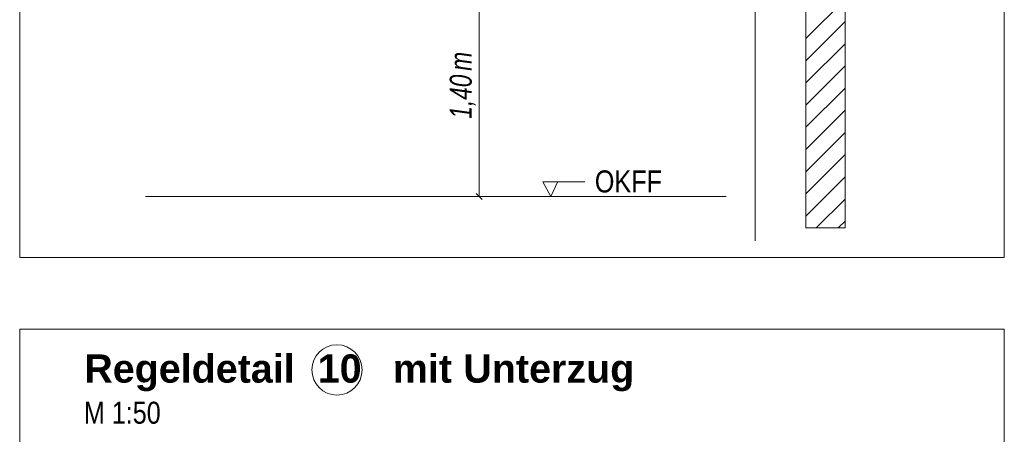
# Model space of a CAD drawing. Extents: x -620 to 300, y 62 to 1112.
# Tile 268 of 287: x 185 to 247, y 829 to 856. Entities that reach past the tile are written whole.
import ezdxf
from ezdxf.lldxf.tags import DXFTag

# ---------------------------------------------------------------- set-up
doc = ezdxf.new("R2010")
doc.units = 0
doc.layers.get('0').update_dxf_attribs({"lineweight": 13})
for name, color, linetype, lineweight, true_color in [('E_Aussparung Bemaßung-A06G9S0H8I', 5, 'Continuous', 9, 0x0000ff), ('E_Detail_Beschriftung', 7, 'Continuous', 13, 0x009900), ('E_Detail_Wandschraffur', 7, 'Continuous', 5, 0xc0c0c0), ('E_Leerrohr Beschriftung', 1, 'Continuous', 9, 0xff0000)]:
    doc.layers.add(name, color=color, linetype=linetype, lineweight=lineweight, true_color=true_color)
doc.layers.add('E_Detail_Linie_Text_Bem', color=7, linetype='Continuous', lineweight=13)
doc.styles.get("Standard").update_dxf_attribs({"font": 'ARIALN.TTF'})
tags = doc.linetypes.add('fein_strichliert', pattern=[4, 1, -2, 1]).pattern_tags.tags
tags[8:9] = [DXFTag(74, 4), DXFTag(75, 0), DXFTag(340, '0'), DXFTag(46, 0.0), DXFTag(50, 0.0), DXFTag(44, 0.0), DXFTag(45, 0.0)]
tags[6:7] = [DXFTag(74, 4), DXFTag(75, 0), DXFTag(340, '0'), DXFTag(46, 0.0), DXFTag(50, 0.0), DXFTag(44, 0.0), DXFTag(45, 0.0)]
tags[4:5] = [DXFTag(74, 4), DXFTag(75, 0), DXFTag(340, '0'), DXFTag(46, 0.0), DXFTag(50, 0.0), DXFTag(44, 0.0), DXFTag(45, 0.0)]
tags = doc.linetypes.add('fein_strichliert-A06G9S0L8I', pattern=[4, 1, -2, 1]).pattern_tags.tags
tags[8:9] = [DXFTag(74, 4), DXFTag(75, 0), DXFTag(340, '0'), DXFTag(46, 0.0), DXFTag(50, 0.0), DXFTag(44, 0.0), DXFTag(45, 0.0)]
tags[6:7] = [DXFTag(74, 4), DXFTag(75, 0), DXFTag(340, '0'), DXFTag(46, 0.0), DXFTag(50, 0.0), DXFTag(44, 0.0), DXFTag(45, 0.0)]
tags[4:5] = [DXFTag(74, 4), DXFTag(75, 0), DXFTag(340, '0'), DXFTag(46, 0.0), DXFTag(50, 0.0), DXFTag(44, 0.0), DXFTag(45, 0.0)]

# ---------------------------------------------------------------- blocks, each defined once
blk = doc.blocks.new('Referenz-A06G9S0M8I')
at = {"layer": 'E_Aussparung Bemaßung-A06G9S0H8I', "linetype": 'Continuous', "ltscale": 0.13}
for p, q in [((213.961, 858.299), (213.961, 844.299)), ((214.261, 844.299), (213.461, 844.299)), ((214.152, 844.108), (213.77, 844.49))]:
    blk.add_line(p, q, dxfattribs=at)
at = {"layer": 'E_Detail_Linie_Text_Bem', "linetype": 'fein_strichliert-A06G9S0L8I', "ltscale": 0.65}
for p, q in [((184.677, 901.727), (184.677, 840.41)), ((247.447, 840.41), (247.447, 901.727)), ((231.566, 841.491), (231.566, 894.371)), ((184.677, 840.41), (244.421, 840.41)), ((244.421, 840.41), (247.447, 840.41)), ((247.447, 835.861), (184.677, 835.861)), ((184.677, 835.861), (184.677, 774.544)), ((247.447, 774.544), (247.447, 835.861))]:
    blk.add_line(p, q, dxfattribs=at)
at = {"layer": 'E_Detail_Linie_Text_Bem', "linetype": 'Continuous', "ltscale": 0.13}
for p, q in [((237.294, 882.299), (237.294, 842.299)), ((234.794, 842.299), (234.794, 870.299)), ((192.693, 844.299), (229.706, 844.299)), ((237.294, 842.299), (234.794, 842.299))]:
    blk.add_line(p, q, dxfattribs=at)
at = {"layer": 'E_Detail_Linie_Text_Bem', "color": 0, "linetype": 'Continuous', "ltscale": 0.13}
for p, q in [((218.534, 844.299), (218.025, 845.249)), ((218.025, 845.249), (220.709, 845.249)), ((218.992, 845.253), (218.534, 844.299))]:
    blk.add_line(p, q, dxfattribs=at)
at = {"layer": 'E_Detail_Wandschraffur', "linetype": 'ByBlock', "ltscale": 0.13}
for p, q in [((234.794, 854.373), (237.294, 856.873)), ((234.794, 851.545), (237.294, 854.045)), ((234.794, 848.716), (237.294, 851.216)), ((234.794, 845.888), (237.294, 848.388)), ((234.794, 843.06), (237.294, 845.56)), ((236.862, 842.299), (237.294, 842.731))]:
    blk.add_line(p, q, dxfattribs=at)
at = {"layer": 'E_Detail_Wandschraffur', "linetype": 'fein_strichliert', "ltscale": 0.13}
for p, q in [((234.794, 852.959), (237.294, 855.459)), ((234.794, 850.131), (237.294, 852.631)), ((234.794, 847.302), (237.294, 849.802)), ((234.794, 844.474), (237.294, 846.974)), ((235.448, 842.299), (237.294, 844.145))]:
    blk.add_line(p, q, dxfattribs=at)
at = {"layer": 'E_Leerrohr Beschriftung', "linetype": 'Continuous', "ltscale": 0.13}
blk.add_circle((204.903, 833.254), 1.6, dxfattribs=at)
at = {"layer": 'E_Aussparung Bemaßung-A06G9S0H8I', "linetype": 'Continuous', "ltscale": 0.13, "char_height": 1.4, "attachment_point": 1, "rotation": 90}
for s, insert in [('{\\W0.9;\\fArial Narrow|b0|i1;m}', (212.095, 852.32)), ('{\\W0.9;\\fArial Narrow|b0|i1;1,40 }', (212.095, 849.263))]:
    blk.add_mtext(s, dxfattribs=dict(at, insert=insert))
at = {"layer": 'E_Detail_Beschriftung', "linetype": 'Continuous', "ltscale": 0.13, "char_height": 1.4, "attachment_point": 1}
for s, insert in [('{\\fArial Narrow;OKFF}', (221.343, 845.967)), ('{\\fArial Narrow;M 1:50}', (188.765, 831.225))]:
    blk.add_mtext(s, dxfattribs=dict(at, insert=insert))
at = {"layer": 'E_Detail_Beschriftung', "color": 1, "linetype": 'Continuous', "lineweight": 35, "ltscale": 0.35, "true_color": 0xff0000, "char_height": 1.8, "attachment_point": 1}
for s, insert in [('{\\fArial|b1|i0;Regeldetail}', (188.795, 834.242)), ('{\\fArial|b1|i0;10}', (203.678, 834.242)), ('{\\fArial|b1|i0;mit}', (208.462, 834.242)), ('{\\fArial|b1|i0;Unterzug}', (212.962, 834.242))]:
    blk.add_mtext(s, dxfattribs=dict(at, insert=insert))

msp = doc.modelspace()

# ---------------------------------------------------------------- block references
at = {"color": 8, "lineweight": 25, "ltscale": 0.25, "true_color": 0x808080}
msp.add_blockref('Referenz-A06G9S0M8I', (0, 0), dxfattribs=at)

doc.saveas('drawing.dxf')
